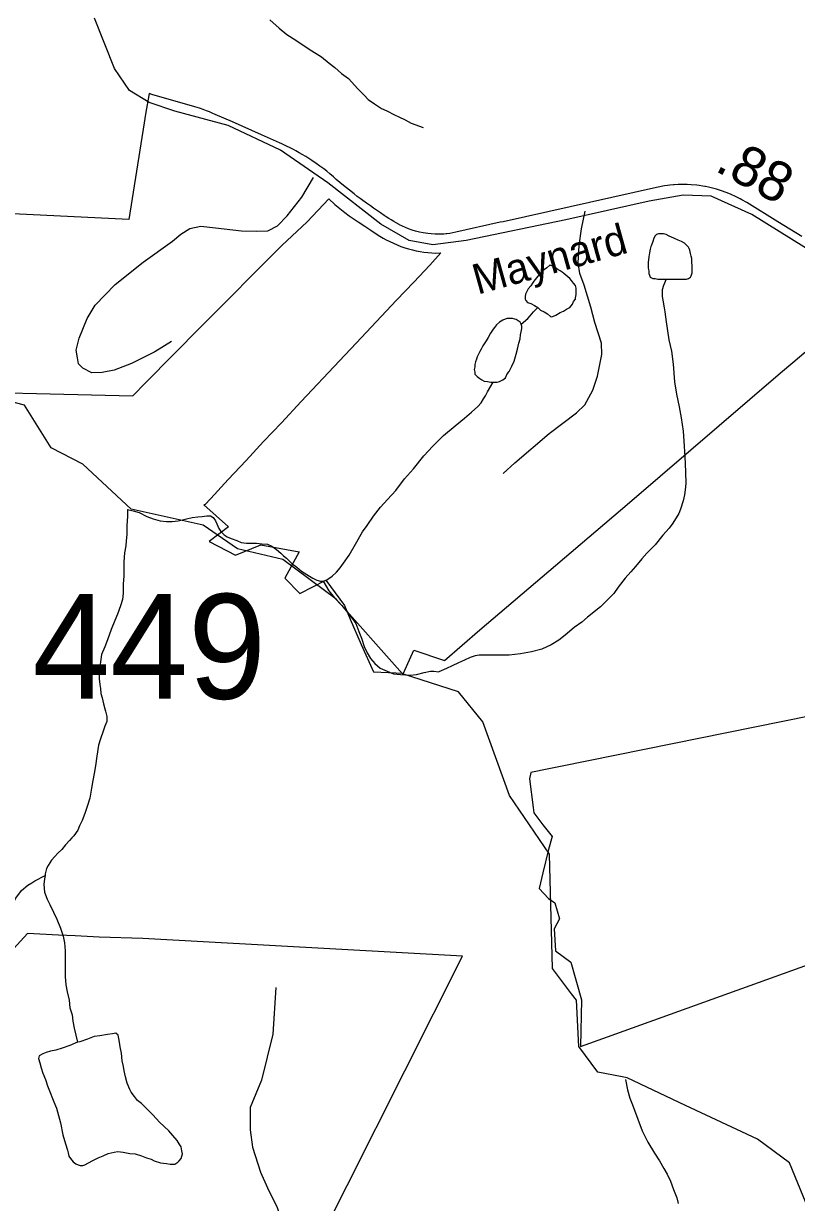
# Model space of a CAD drawing. Extents: x 2001466 to 2224147, y 644118 to 847247.
# Drawn here: x 2037447 to 2039867, y 756930 to 760620 of the extents above; entities that cross this region are included whole.
import ezdxf

# ---------------------------------------------------------------- set-up
doc = ezdxf.new("R2010")
doc.units = 0
for name, color, linetype in [('Exist Boundary Political City Limit New', 7, 'Continuous'), ('Exist Hydrographic Creek Single Shore', 7, 'Continuous'), ('Exist Hydrographic Misc Water Feature', 7, 'Continuous'), ('Exist Road Non-System Type 51', 7, 'Continuous'), ('Exist Road Secondary Mileage Hundredths English Label', 7, 'Continuous'), ('Exist Road Secondary Structure Standard Bridge Number Label', 7, 'Continuous'), ('Exist Road Secondary Type 51 Attributed', 7, 'Continuous'), ('Exist Road Secondary Type 51 Label', 7, 'Continuous'), ('Map Preparation Boundary City Limit Buffer Line', 7, 'Continuous')]:
    doc.layers.add(name, color=color, linetype=linetype)

msp = doc.modelspace()

# ---------------------------------------------------------------- linework, layer by layer
at = {"layer": 'Exist Boundary Political City Limit New'}
for points in [[(2037098.2, 759471.6), (2037789.2, 759454.3), (2037829.6, 759496.1), (2038002.4, 759671.3), (2038256, 759925.4), (2038335.4, 760000), (2038402.8, 760071.2), (2038422, 760053.9), (2038453, 760028.8), (2038467.1, 760018), (2038495.1, 760000), (2038516, 759985.7), (2038534.8, 759973.8), (2038557.2, 759958.2), (2038573.1, 759948.8), (2038583, 759943.4), (2038617.4, 759927.1), (2038628.9, 759922.5), (2038640.6, 759918.4), (2038652.5, 759914.6), (2038664.5, 759911.4), (2038676.6, 759908.6), (2038688.9, 759906.3), (2038701, 759904.6), (2038713.2, 759903.2), (2038725.6, 759902.3), (2038738.1, 759901.9), (2038753.4, 759902.1), (2038718.8, 759864.2), (2038668.8, 759810.6), (2038615.4, 759754.8), (2038488.9, 759619.7), (2038436.9, 759563.9), (2038316.5, 759437.5), (2038254.5, 759369.9), (2038198.9, 759311.4), (2038144, 759252.1), (2038088, 759192.4), (2038034, 759133), (2038014.6, 759113.6), (2038012, 759113.2), (2038089.1, 759044.8), (2038028.5, 758999.1), (2038110.8, 758955.9), (2038190.2, 758988.2), (2038309.8, 758966.2), (2038265.5, 758884.1), (2038311.8, 758836.5), (2038393.8, 758877.7), (2038451.6, 758798.1), (2038469.9, 758755.8), (2038504.5, 758676.3), (2038542.5, 758591.1), (2038636.6, 758586.9), (2038669.1, 758658.3), (2038764.9, 758626.3), (2038876.2, 758721.8), (2039113.2, 758924.1), (2039344.6, 759121.4), (2039817.1, 759527.1), (2039855.5, 759559.5), (2040042.9, 759717.8)], [(2039999.8, 758471.2), (2039127.9, 758294.9), (2039091.4, 758287.4), (2039035.9, 758275.9), (2039031.6, 758256.1), (2039043.2, 758165.8), (2039044.9, 758149.8), (2039073.4, 758112.2), (2039101.8, 758075.5), (2039090.6, 758034.5), (2039073.6, 757961.8), (2039061.6, 757912.2), (2039091, 757881.8), (2039110.5, 757867.5), (2039125, 757817.8), (2039108.4, 757786.8), (2039112.6, 757717), (2039160.5, 757682.5), (2039194.5, 757564.4), (2039191.1, 757418.1), (2039275.2, 757448.4), (2040902.8, 758033.2)], [(2038099.2, 756264.8), (2038821.8, 757700.9), (2037820.4, 757755.9), (2037684, 757760.5), (2037608.8, 757764.4), (2037556.8, 757766.7), (2037459.8, 757772.1), (2037382.5, 757687.3)]]:
    msp.add_lwpolyline(points, dxfattribs=at)
at = {"layer": 'Exist Hydrographic Creek Single Shore'}
for points in [[(2038426.2, 758818.2), (2038259.1, 758943), (2038117.2, 758975.4), (2038009.2, 759049.8), (2037784.2, 759100.4), (2037633.1, 759241.2), (2037533.2, 759292.5), (2037450.2, 759425.5), (2037300.1, 759464.6), (2037129.5, 759697.9)], [(2039162.7, 757583.2), (2039103.1, 757662.5), (2039094.1, 758020.3), (2038969.2, 758203.4), (2038885.2, 758434.8), (2038809.1, 758528.2), (2038634.2, 758584.3), (2038426.2, 758818.2)], [(2039321.2, 757322.9), (2039245.2, 757338.1), (2039186.2, 757418.1), (2039178.2, 757562.6), (2039162.7, 757583.2)], [(2039520.1, 757233.6), (2039337.1, 757319.8), (2039321.2, 757322.9)], [(2039914.2, 756885.7), (2039845.2, 757053.5), (2039745.1, 757127.8), (2039520.1, 757233.6)]]:
    msp.add_lwpolyline(points, dxfattribs=at)
at = {"layer": 'Exist Hydrographic Misc Water Feature'}
for points in [[(2038217.9, 760631.8), (2038247.9, 760605.9), (2038271.8, 760585.9), (2038299.9, 760568), (2038342, 760540), (2038380.1, 760516.1)], [(2038380.1, 760516.1), (2038404.1, 760496.1), (2038422.1, 760482.2), (2038442.2, 760464.3), (2038464.2, 760448.3), (2038494.1, 760416.3), (2038514.2, 760396.4), (2038526.3, 760382.4), (2038546.2, 760368.4), (2038568.3, 760354.5), (2038584.3, 760346.5), (2038608.3, 760334.6), (2038622.5, 760328.6), (2038642.4, 760318.6), (2038660.4, 760308.6), (2038698.4, 760294.8)], [(2039459.1, 759820.2), (2039463.2, 759820.2), (2039473.2, 759820.2), (2039485.1, 759820.3), (2039495.2, 759820.3), (2039503.2, 759820.3), (2039515.1, 759820.3), (2039523.1, 759820.3), (2039529.2, 759822.3), (2039535.2, 759826.3), (2039537.2, 759830.3), (2039539.1, 759836.3), (2039541.1, 759840.3), (2039541.1, 759846.3), (2039541.1, 759858.3), (2039539.1, 759876.3), (2039539.1, 759884.3), (2039537, 759892.4), (2039535, 759900.4), (2039533.1, 759910.4), (2039531.1, 759916.4), (2039529, 759920.4), (2039523.1, 759926.4), (2039517.1, 759932.4), (2039506.9, 759938.3), (2039496.8, 759942.3), (2039482.9, 759948.2), (2039468.9, 759954.2), (2039458.9, 759960.2), (2039450.9, 759962.1), (2039444.9, 759962.1), (2039440.8, 759962.1), (2039434.9, 759962.1), (2039429, 759960.1), (2039424.8, 759956.1), (2039421, 759948.1), (2039417.1, 759938.1), (2039413, 759926.1), (2039411.1, 759922.1), (2039409.1, 759914.1), (2039407, 759902.1), (2039405, 759890.1), (2039403.1, 759872.1), (2039403.1, 759862.1), (2039403.1, 759854.1), (2039405.2, 759846.1), (2039405.2, 759838.1), (2039407.2, 759832.1), (2039409.1, 759826.1), (2039413.2, 759824.1), (2039417.1, 759822.1), (2039425.3, 759822.1), (2039433.3, 759820.1), (2039445.2, 759820.2), (2039453.1, 759820.2), (2039459.1, 759820.2)], [(2039057.4, 759731.5), (2039065.4, 759723.5), (2039077.5, 759717.5), (2039087.3, 759711.5), (2039097.4, 759703.6), (2039101.5, 759701.6), (2039113.4, 759707.6), (2039127.3, 759715.6), (2039137.4, 759719.7), (2039147.4, 759725.7), (2039157.5, 759731.7), (2039165.5, 759741.7), (2039169.4, 759749.7), (2039175.3, 759757.7), (2039175.3, 759761.7), (2039177.4, 759771.7), (2039177.4, 759783.7), (2039177.4, 759791.7), (2039175.3, 759799.7), (2039169.4, 759807.6), (2039163.2, 759815.6), (2039157.3, 759821.6), (2039151.1, 759827.7), (2039139.2, 759837.7), (2039133.1, 759841.6), (2039127.1, 759845.6), (2039121.2, 759849.6), (2039113.2, 759855.6), (2039107.2, 759859.6), (2039101.1, 759861.5), (2039095.1, 759863.5), (2039085.1, 759855.5), (2039071.1, 759845.5), (2039057.2, 759829.5), (2039045.3, 759813.5), (2039041.2, 759807.5), (2039035.3, 759799.5), (2039027.3, 759789.4), (2039023.4, 759781.4), (2039019.3, 759773.4), (2039017.4, 759765.4), (2039017.4, 759757.4), (2039019.5, 759753.4), (2039025.4, 759747.4), (2039035.5, 759743.4), (2039047.3, 759737.4), (2039057.4, 759731.5)], [(2039459.1, 759820.2), (2039451.3, 759800.2), (2039447.2, 759786.2), (2039447.2, 759766.2), (2039449.3, 759754.2), (2039453.4, 759730.2), (2039455.4, 759718.2), (2039459.5, 759686.2), (2039463.6, 759658.2), (2039467.5, 759630.3), (2039475.7, 759594.3), (2039481.6, 759554.3), (2039485.8, 759498.3), (2039491.9, 759460.3), (2039499.9, 759420.3), (2039506.1, 759386.3), (2039512, 759344.4), (2039514.3, 759312.4), (2039518.1, 759264.4), (2039520.2, 759216.4), (2039520.4, 759180.4), (2039518.4, 759160.4), (2039516.5, 759144.4), (2039512.4, 759126.4), (2039504.6, 759100.4), (2039498.5, 759086.4), (2039480.6, 759056.3), (2039468.7, 759040.3), (2039448.6, 759018.3), (2039424.8, 758988.3), (2039398.8, 758962.2), (2039382.8, 758944.2), (2039362.9, 758920.2), (2039349, 758904.2), (2039330.9, 758884.1), (2039309, 758856.1), (2039295.1, 758836), (2039269, 758810), (2039253.2, 758794), (2039213.2, 758761.9), (2039195.2, 758745.8), (2039171.2, 758729.8), (2039143.3, 758705.8), (2039123.2, 758689.7), (2039099.4, 758675.7), (2039069.5, 758661.6), (2039037.5, 758653.6), (2039003.5, 758647.5), (2038967.4, 758643.4), (2038929.4, 758643.4), (2038915.5, 758643.3), (2038901.4, 758643.3), (2038889.5, 758643.3), (2038873.5, 758643.3), (2038861.4, 758641.3), (2038845.4, 758635.2), (2038827.5, 758627.2), (2038809.5, 758619.1), (2038789.6, 758609.1), (2038771.6, 758601.1), (2038747.6, 758591.1)], [(2039005.5, 759679.4), (2039025.6, 759697.4), (2039033.4, 759705.5), (2039043.5, 759717.5), (2039057.4, 759731.5)], [(2039005.5, 759679.4), (2039001.6, 759685.4), (2038995.5, 759689.4), (2038989.5, 759693.3), (2038985.6, 759695.3), (2038977.6, 759697.3), (2038969.6, 759697.3), (2038961.6, 759697.3), (2038955.5, 759695.3), (2038947.5, 759691.3), (2038937.4, 759685.3), (2038927.6, 759677.3), (2038921.4, 759669.2), (2038917.6, 759663.2), (2038909.6, 759651.2), (2038901.8, 759637.2), (2038895.6, 759627.2), (2038885.6, 759611.1), (2038879.6, 759601.1), (2038875.7, 759593.1), (2038871.6, 759585.1), (2038867.7, 759577.1), (2038865.9, 759569.2), (2038861.8, 759561.2), (2038859.7, 759553.2), (2038859.7, 759545.2), (2038857.9, 759537.2), (2038859.7, 759529.2), (2038859.7, 759523.1), (2038863.8, 759519.1), (2038867.7, 759515.1), (2038875.7, 759509.1), (2038881.9, 759505.2), (2038889.9, 759501.2), (2038899.9, 759499.2), (2038910, 759497.2), (2038918, 759497.3)], [(2038918, 759497.3), (2038929.9, 759497.3), (2038937.9, 759499.3), (2038947.7, 759505.3), (2038955.7, 759511.3), (2038961.8, 759523.3), (2038967.8, 759531.3), (2038975.8, 759547.3), (2038983.8, 759563.3), (2038989.7, 759585.4), (2038993.6, 759601.4), (2038997.7, 759619.4), (2039001.6, 759633.4), (2039003.5, 759645.4), (2039005.5, 759655.4), (2039007.6, 759665.4), (2039007.6, 759673.4), (2039005.5, 759679.4)], [(2038385, 758874.3), (2038397.1, 758878.4), (2038413.1, 758890.4), (2038427.1, 758902.4), (2038439, 758916.5), (2038449, 758930.5), (2038466.8, 758956.5), (2038486.9, 758990.5), (2038508.9, 759028.6), (2038522.8, 759048.6), (2038542.7, 759078.6), (2038564.7, 759106.7), (2038586.6, 759130.7), (2038612.6, 759158.7), (2038640.3, 759194.8), (2038668.4, 759226.8), (2038700.2, 759266.9), (2038728.3, 759296.9), (2038762.1, 759330.9), (2038798.2, 759361), (2038827.9, 759385.1), (2038850.1, 759403.2), (2038870, 759421.2), (2038880, 759433.2), (2038887.8, 759445.2), (2038894, 759455.2), (2038899.9, 759467.2), (2038918, 759497.3)], [(2037772.7, 759099.2), (2037772.7, 759077.2), (2037770.7, 759049.2), (2037770.9, 759021.2), (2037768.8, 759001.2), (2037767, 758985.2), (2037763.1, 758963.2), (2037761.1, 758935.2), (2037761.1, 758917.2), (2037761.3, 758891.2), (2037759.2, 758865.2), (2037759.2, 758837.2), (2037757.4, 758817.2), (2037751.2, 758797.2), (2037741.4, 758771.1), (2037733.4, 758751.1), (2037721.5, 758723.1), (2037709.6, 758691.1), (2037701.6, 758669.1), (2037691.5, 758645.1), (2037689.7, 758629), (2037685.6, 758607), (2037683.8, 758591.1), (2037683.8, 758569.1), (2037685.8, 758551.1), (2037687.9, 758539.1), (2037689.7, 758523.1), (2037693.8, 758509.1), (2037697.9, 758491.1), (2037702, 758475.1), (2037703.8, 758467.2), (2037707.9, 758451.1), (2037707.9, 758435.1), (2037702, 758421.1), (2037696.1, 758405.1), (2037688.1, 758381.1), (2037682.1, 758361.1), (2037676.2, 758327), (2037672.3, 758297.1), (2037668.4, 758273.1), (2037664.3, 758251.1), (2037660.4, 758227.1), (2037654.4, 758195), (2037646.6, 758169.1), (2037638.6, 758147.1), (2037630.6, 758125), (2037622.6, 758109), (2037616.7, 758095), (2037604.6, 758077), (2037598.7, 758071), (2037590.7, 758062.9), (2037578.8, 758048.9), (2037566.9, 758035), (2037554.8, 758022.9), (2037544.7, 758012.9), (2037534.9, 758000.9), (2037524.8, 757984.9), (2037518.9, 757974.8), (2037515, 757958.8), (2037515, 757952.8)], [(2037772.7, 759099.2), (2037790.8, 759095.2), (2037808.8, 759089.2), (2037832.8, 759077.2), (2037852.7, 759069.3), (2037874.9, 759063.4), (2037894.8, 759061.4), (2037912.8, 759061.4), (2037930.8, 759063.4), (2037956.9, 759069.5), (2037974.7, 759073.5), (2037992.8, 759075.6), (2038006.7, 759077.6), (2038020.9, 759079.6), (2038032.8, 759079.6), (2038040.7, 759073.7), (2038048.7, 759063.7), (2038052.8, 759053.7), (2038058.8, 759039.7), (2038064.7, 759029.7), (2038075, 759019.8), (2038084.8, 759013.8), (2038096.9, 759007.8), (2038115, 759001.8), (2038128.9, 758995.8), (2038144.9, 758993.9), (2038160.9, 758993.9), (2038176.9, 758993.9), (2038192.9, 758991.9), (2038210.9, 758990), (2038224.9, 758984), (2038238.8, 758974.1), (2038253, 758962.1), (2038261, 758954), (2038270.8, 758946.2), (2038287, 758930.2), (2038303, 758918.2), (2038317, 758906.2), (2038343, 758890.3), (2038353, 758884.3), (2038365.1, 758878.3), (2038377, 758874.3), (2038385, 758874.3)], [(2038385, 758874.3), (2038403.1, 758844.4), (2038421.1, 758822.4), (2038443.3, 758798.5), (2038461.3, 758776.5), (2038477.3, 758756.5), (2038487.4, 758742.5), (2038497.4, 758716.6), (2038505.4, 758696.6), (2038513.4, 758670.6), (2038523.4, 758650.6), (2038533.5, 758632.6), (2038547.6, 758616.7), (2038563.6, 758602.7), (2038585.6, 758592.7), (2038605.5, 758584.7), (2038627.6, 758582.9), (2038657.5, 758580.9), (2038677.6, 758582.9), (2038701.6, 758589), (2038721.5, 758593), (2038731.6, 758593), (2038747.6, 758591.1)], [(2037132, 757560.2), (2037181.6, 757588.2), (2037203.5, 757604.3), (2037227.5, 757620.3), (2037249.5, 757636.4), (2037273.6, 757656.4), (2037291.5, 757672.4), (2037323.5, 757708.5), (2037337.2, 757730.5), (2037353.2, 757750.5), (2037365.3, 757770.5), (2037379.3, 757796.6), (2037395.2, 757828.6), (2037411, 757860.6), (2037423.1, 757882.7), (2037441, 757906.7), (2037460.9, 757922.7), (2037473, 757930.7), (2037483, 757936.7), (2037515, 757952.8)], [(2037515, 757952.8), (2037512.9, 757942.8), (2037510.9, 757924.8), (2037513.1, 757900.8), (2037521.1, 757878.9), (2037529.1, 757862.9), (2037541.2, 757838.9), (2037551.1, 757816.9), (2037563.2, 757788.9), (2037571.4, 757763), (2037575.3, 757743), (2037577.3, 757717), (2037577.3, 757699), (2037577.3, 757667), (2037577.5, 757637), (2037579.6, 757611), (2037583.5, 757589), (2037589.6, 757563), (2037591.7, 757539), (2037599.7, 757517), (2037601.7, 757497), (2037605.8, 757475.1), (2037615.9, 757431.1)], [(2037615.9, 757431.1), (2037591.9, 757421.1), (2037567.9, 757413), (2037548, 757406.9), (2037532, 757402.9), (2037517.9, 757398.9), (2037508, 757394.9), (2037495.9, 757388.9), (2037493.9, 757380.9), (2037498, 757366.9), (2037502.1, 757350.9), (2037508, 757334.9), (2037516, 757315), (2037522.2, 757294.9), (2037526.3, 757284.9), (2037542.3, 757245), (2037550.3, 757225), (2037562.4, 757179), (2037570.4, 757141.1), (2037578.4, 757113.1), (2037584.5, 757093), (2037586.6, 757085), (2037588.6, 757075.1), (2037594.6, 757067.1), (2037602.6, 757057.1), (2037610.5, 757051.1), (2037618.5, 757047.1), (2037624.5, 757045.1), (2037632.5, 757045.2), (2037638.6, 757047.2), (2037664.5, 757061.3), (2037680.5, 757069.3), (2037696.5, 757075.3), (2037712.5, 757083.3), (2037730.5, 757087.3), (2037742.6, 757089.4), (2037758.6, 757087.4), (2037780.5, 757083.5), (2037796.5, 757081.5), (2037816.6, 757075.5), (2037832.6, 757069.6), (2037846.6, 757065.6), (2037856.6, 757059.6), (2037876.5, 757053.6), (2037894.5, 757051.6), (2037906.6, 757049.7), (2037912.6, 757049.7), (2037920.6, 757049.7), (2037930.6, 757055.7), (2037934.5, 757059.8), (2037940.5, 757067.8), (2037944.4, 757081.8), (2037942.3, 757091.8), (2037940.5, 757103.8), (2037934.3, 757113.7), (2037928.4, 757123.7), (2037914.4, 757139.7), (2037902.3, 757153.6), (2037872.4, 757181.6), (2037852.3, 757203.6), (2037838.4, 757217.5), (2037816.2, 757239.5), (2037804.1, 757249.4), (2037794.3, 757261.4), (2037784.2, 757275.4), (2037780.1, 757283.4), (2037772.1, 757303.4), (2037766, 757323.4), (2037762.1, 757341.4), (2037760, 757355.4), (2037755.9, 757373.4), (2037753.9, 757397.4), (2037750, 757417.3), (2037747.7, 757431.3), (2037745.9, 757443.3), (2037743.8, 757453.3), (2037735.8, 757459.3), (2037725.8, 757457.3), (2037709.8, 757455.3), (2037685.8, 757451.2), (2037667.8, 757449.2), (2037647.9, 757441.1), (2037623.9, 757433.1), (2037615.9, 757431.1)], [(2039332, 757314.3), (2039337.9, 757282.4), (2039345.9, 757256.4), (2039352.1, 757240.3), (2039360.1, 757218.4), (2039370.1, 757190.4), (2039384.2, 757154.4), (2039402.1, 757118.5), (2039422.4, 757084.5), (2039438.4, 757060.5), (2039452.3, 757036.6), (2039462.4, 757018.6), (2039472.4, 756996.6), (2039482.5, 756970.7), (2039492.5, 756944.6), (2039496.6, 756926.6)]]:
    msp.add_lwpolyline(points, dxfattribs=at)
at = {"layer": 'Exist Road Non-System Type 51'}
for points in [[(2037910.9, 759625.4), (2037858.2, 759592.5), (2037785.4, 759556), (2037731, 759535.1), (2037692.9, 759527.9), (2037660.8, 759526.5), (2037633.1, 759541.1), (2037619.4, 759555.4), (2037615.8, 759573.5), (2037612.3, 759597.5), (2037621.1, 759635.4), (2037646.3, 759696.9), (2037671.2, 759738.3), (2037734.5, 759803.1), (2037821.9, 759873.3), (2037913.3, 759939.4), (2037939.7, 759960.9), (2037968.1, 759978.3), (2038002.2, 759985.6), (2038048.1, 759980.6), (2038129.9, 759971), (2038175.9, 759970), (2038211.9, 759971.3), (2038242.3, 759986.7), (2038272.9, 760018.1), (2038318.1, 760077.1), (2038355.4, 760138.4)], [(2038948.4, 759212.2), (2038985.1, 759245.5), (2039093, 759337.3), (2039178.3, 759401.5), (2039204.8, 759427), (2039229.8, 759472.5), (2039244.7, 759516.2), (2039258.1, 759583.9), (2039256.8, 759619.9), (2039236.1, 759684.3), (2039223.1, 759732.6), (2039202.5, 759801), (2039189.2, 759837.3), (2039183.9, 759871.4), (2039187, 759925.4), (2039194.1, 759977.2), (2039205.2, 760033)], [(2038236.7, 757602.2), (2038227.3, 757456.1), (2038192, 757312.3), (2038156.6, 757227.5), (2038156.6, 757156.8), (2038163.7, 757102.6), (2038189.6, 757024.8), (2038210.8, 756975.3), (2038241.4, 756914), (2038255.6, 756869.3), (2038279.1, 756808), (2038290.9, 756777.4), (2038312.1, 756723.2), (2038302.7, 756683.1), (2038281.8, 756637.7), (2038252.5, 756578.3), (2038210.5, 756481.2), (2038151.9, 756360.2), (2038123.7, 756299)]]:
    msp.add_lwpolyline(points, dxfattribs=at)
at = {"layer": 'Exist Road Secondary Type 51 Attributed'}
msp.add_lwpolyline([(2039937, 759891.8), (2039727.8, 760022.2), (2039600.6, 760080.2), (2039512.1, 760083.4), (2039405.9, 760064.1), (2039145.2, 760006.1), (2038833, 759940.9), (2038728.4, 759928), (2038654.4, 759940.9), (2038565.9, 759992.4), (2038400.1, 760121.2), (2038252.1, 760223.5), (2038087.9, 760300.8), (2037920.6, 760345.9), (2037840.1, 760373.3), (2037779, 760410.3), (2037732.3, 760479.6), (2037669.5, 760636.6)], dxfattribs=at)
at = {"layer": 'Map Preparation Boundary City Limit Buffer Line'}
for points in [[(2038606.2, 760000.8), (2038598.2, 760005.8), (2038591.4, 760010.1), (2038583, 760015.5), (2038576.2, 760019.8), (2038564.6, 760027.6), (2038555.5, 760033.7), (2038543.1, 760042.2), (2038533.4, 760049.1), (2038521.1, 760057.8), (2038509, 760066.7), (2038501, 760072.6), (2038492.2, 760079.2), (2038481.9, 760087.2), (2038467.8, 760098.3), (2038458.4, 760105.8), (2038449.1, 760113.4), (2038438, 760122.7), (2038426.5, 760132.4), (2038417.2, 760140.4), (2038405.9, 760150), (2038396.5, 760157.6), (2038387, 760164.9), (2038375, 760173.9), (2038362.9, 760182.6), (2038349.6, 760191.7), (2038340.4, 760197.7), (2038331.1, 760203.5), (2038319.5, 760210.5), (2038310.5, 760215.8), (2038300, 760221.6), (2038292, 760225.9), (2038282.2, 760230.9), (2038270.6, 760236.8), (2038256.1, 760243.6), (2038248.4, 760247.1), (2038192.5, 760271.8), (2038101.1, 760312.2), (2038047.1, 760336), (2038037.5, 760340.1), (2038029.1, 760343.6), (2038020.2, 760347), (2038009.5, 760350.9), (2037998.1, 760354.8), (2037990.5, 760357.2), (2037983.8, 760359.3), (2037979.9, 760360.4), (2037852.4, 760397.2), (2037848.5, 760398.4), (2037841, 760401.1), (2037829.1, 760336.9), (2037824.8, 760309.2), (2037776.8, 760007), (2037414, 760024.6)], [(2039883.8, 759953.6), (2039808.6, 760000), (2039711.9, 760059.7), (2039696.4, 760068.6), (2039690.6, 760071.9), (2039678.1, 760078.2), (2039660.9, 760086.1), (2039647.4, 760091.5), (2039632.8, 760096.8), (2039617, 760101.6), (2039604, 760105.1), (2039591.4, 760108.1), (2039582.5, 760109.8), (2039580.5, 760110.2), (2039574.2, 760111.3), (2039562.9, 760112.9), (2039555, 760113.9), (2039537.6, 760115.5), (2039525.1, 760116.1), (2039511.1, 760116.4), (2039497.1, 760116.1), (2039484.1, 760115.3), (2039481.9, 760115.1), (2039471.1, 760114.1), (2039463.2, 760113.2), (2039454.4, 760111.9), (2039429.2, 760107.2), (2038948.4, 760000), (2038939.6, 759998.1), (2038801.2, 759966.9), (2038791.2, 759964.9), (2038782.4, 759963.4), (2038772.4, 759962.2), (2038770.2, 759962), (2038763, 759961.4), (2038751.5, 759960.8), (2038736.5, 759960.9), (2038723.5, 759961.6), (2038712.5, 759962.8), (2038698.8, 759964.9), (2038686.5, 759967.4), (2038674.9, 759970.4), (2038663.9, 759973.7), (2038652.5, 759977.7), (2038643.2, 759981.4), (2038633.2, 759985.9), (2038624, 759990.6), (2038623.4, 759990.9), (2038613.8, 759996.2), (2038606.2, 760000.8)], [(2037098.2, 759471.6), (2037789.2, 759454.3), (2037829.6, 759496.1), (2038002.4, 759671.3), (2038256, 759925.4), (2038335.4, 760000), (2038402.8, 760071.2), (2038422, 760053.9), (2038453, 760028.8), (2038467.1, 760018), (2038495.1, 760000), (2038516, 759985.7), (2038534.8, 759973.8), (2038557.2, 759958.2), (2038573.1, 759948.8), (2038583, 759943.4), (2038617.4, 759927.1), (2038628.9, 759922.5), (2038640.6, 759918.4), (2038652.5, 759914.6), (2038664.5, 759911.4), (2038676.6, 759908.6), (2038688.9, 759906.3), (2038701, 759904.6), (2038713.2, 759903.2), (2038725.6, 759902.3), (2038738.1, 759901.9), (2038753.4, 759902.1), (2038718.8, 759864.2), (2038668.8, 759810.6), (2038615.4, 759754.8), (2038488.9, 759619.7), (2038436.9, 759563.9), (2038316.5, 759437.5), (2038254.5, 759369.9), (2038198.9, 759311.4), (2038144, 759252.1), (2038088, 759192.4), (2038034, 759133), (2038014.6, 759113.6), (2038012, 759113.2), (2038089.1, 759044.8), (2038028.5, 758999.1), (2038110.8, 758955.9), (2038190.2, 758988.2), (2038309.8, 758966.2), (2038265.5, 758884.1), (2038311.8, 758836.5), (2038393.8, 758877.7), (2038451.6, 758798.1), (2038469.9, 758755.8), (2038504.5, 758676.3), (2038542.5, 758591.1), (2038636.6, 758586.9), (2038669.1, 758658.3), (2038764.9, 758626.3), (2038876.2, 758721.8), (2039113.2, 758924.1), (2039344.6, 759121.4), (2039817.1, 759527.1), (2039855.5, 759559.5), (2040042.9, 759717.8)], [(2039999.8, 758471.2), (2039127.9, 758294.9), (2039091.4, 758287.4), (2039035.9, 758275.9), (2039031.6, 758256.1), (2039043.2, 758165.8), (2039044.9, 758149.8), (2039073.4, 758112.2), (2039101.8, 758075.5), (2039090.6, 758034.5), (2039073.6, 757961.8), (2039061.6, 757912.2), (2039091, 757881.8), (2039110.5, 757867.5), (2039125, 757817.8), (2039108.4, 757786.8), (2039112.6, 757717), (2039160.5, 757682.5), (2039194.5, 757564.4), (2039191.1, 757418.1), (2039275.2, 757448.4), (2040902.8, 758033.2)], [(2038099.2, 756264.8), (2038821.8, 757700.9), (2037820.4, 757755.9), (2037684, 757760.5), (2037608.8, 757764.4), (2037556.8, 757766.7), (2037459.8, 757772.1), (2037382.5, 757687.3)]]:
    msp.add_lwpolyline(points, dxfattribs=at)

# ---------------------------------------------------------------- texts
at = {"layer": 'Exist Road Secondary Mileage Hundredths English Label'}
msp.add_text('.88', height=125, rotation=331.7322, dxfattribs=at).set_placement((2039608, 760161.2))
at = {"layer": 'Exist Road Secondary Structure Standard Bridge Number Label'}
msp.add_text('449', height=328.08, dxfattribs=at).set_placement((2037474.6, 758506.5))
at = {"layer": 'Exist Road Secondary Type 51 Label'}
msp.add_text('Maynard', height=95, rotation=15.6004, dxfattribs=at).set_placement((2038868.6, 759771))

doc.saveas('drawing.dxf')
